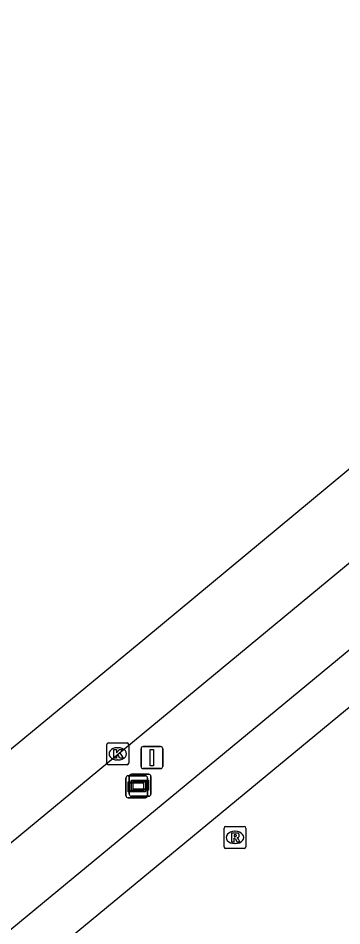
# Model space of a CAD drawing. Extents: x 162347 to 162868, y 381221 to 381813.
# Drawn here: x 162408.15 to 162422.93, y 381719.03 to 381760.47 of the extents above; entities that cross this region are included whole.
import ezdxf

# ---------------------------------------------------------------- set-up
doc = ezdxf.new("R2010")
doc.units = 0
for name, color, linetype in [('IMGEO_Kolk', 7, 'Continuous'), ('IMGEO_Parkeervlak_open', 7, 'Continuous'), ('IMGEO_Rijbaan_lokaal_open', 7, 'Continuous'), ('IMGEO_Rijbaan_regionaal_gesloten', 7, 'Continuous'), ('IMGEO_Rioolput', 7, 'Continuous'), ('IMGEO_Verkeersbordpaal', 7, 'Continuous'), ('IMGEO_Verklikker', 7, 'Continuous')]:
    doc.layers.add(name, color=color, linetype=linetype)

msp = doc.modelspace()

# ---------------------------------------------------------------- linework, layer by layer
at = {"layer": 'IMGEO_Kolk'}
for p, q in [((162412.198, 381726.457), (162412.198, 381727.309)), ((162412.273, 381727.383), (162413.125, 381727.383)), ((162412.686, 381727.163), (162412.711, 381727.163)), ((162413.199, 381727.309), (162413.199, 381726.457)), ((162412.709, 381726.603), (162412.684, 381726.603)), ((162413.125, 381726.383), (162412.273, 381726.383))]:
    msp.add_line(p, q, dxfattribs=at)
for points in [[(162412.198, 381726.457), (162412.198, 381727.309)], [(162412.273, 381727.383), (162413.125, 381727.383)], [(162412.519, 381727.083), (162412.642, 381727.083), (162412.642, 381726.932), (162412.772, 381727.083), (162412.936, 381727.083), (162412.79, 381726.932), (162412.943, 381726.683), (162412.791, 381726.683), (162412.706, 381726.847), (162412.642, 381726.78), (162412.642, 381726.683), (162412.519, 381726.683), (162412.519, 381727.083)], [(162413.199, 381727.309), (162413.199, 381726.457)], [(162413.125, 381726.383), (162412.273, 381726.383)]]:
    msp.add_lwpolyline(points, dxfattribs=at)
for centre, start, end in [((162412.275, 381727.307), 91.552, 178.448), ((162412.275, 381727.307), 91.552, 178.448), ((162413.123, 381727.307), 1.552, 88.448), ((162413.123, 381727.307), 1.552, 88.448), ((162412.275, 381726.459), 181.552, 268.448), ((162412.275, 381726.459), 181.552, 268.448), ((162413.123, 381726.459), 271.552, 358.448), ((162413.123, 381726.459), 271.552, 358.448)]:
    msp.add_arc(centre, 0.0765, start, end, dxfattribs=at)
for centre, major_axis, ratio, start_param, end_param in [((162412.685, 381726.883), (-0.387, 0.002), 0.722429, 4.712389, 7.853982), ((162412.71, 381726.883), (-0.39, 0.002), 0.717154, 1.570796, 4.712389)]:
    msp.add_ellipse(centre, major_axis=major_axis, ratio=ratio, start_param=start_param, end_param=end_param, dxfattribs=at)
at = {"layer": 'IMGEO_Parkeervlak_open'}
msp.add_lwpolyline([(162440.727, 381746.087), (162423.778, 381732.047), (162406.798, 381718.03), (162392.111, 381705.94)], dxfattribs=at)
at = {"layer": 'IMGEO_Rijbaan_lokaal_open'}
msp.add_lwpolyline([(162408.86, 381717.127), (162423.709, 381729.379)], dxfattribs=at)
at = {"layer": 'IMGEO_Rijbaan_regionaal_gesloten'}
for points in [[(162392.685, 381714.659), (162398.731, 381719.635), (162407.84, 381727.131), (162413.937, 381732.148), (162423.062, 381739.723), (162431.872, 381747.037), (162437.95, 381751.987), (162443.678, 381756.767), (162448.118, 381760.406), (162452.532, 381764.078), (162460.004, 381770.05), (162462.961, 381772.361), (162467.63, 381775.893), (162472.077, 381779.228), (162476.706, 381782.594), (162481.29, 381785.927), (162485.993, 381789.244), (162490.703, 381792.409), (162495.443, 381795.528), (162500.303, 381798.654), (162503.485, 381800.7), (162505.352, 381801.9)], [(162427.549, 381739.121), (162380.785, 381700.486), (162378.448, 381698.604), (162378.415, 381698.577)]]:
    msp.add_lwpolyline(points, dxfattribs=at)
at = {"layer": 'IMGEO_Rioolput'}
for p, q in [((162417.55, 381722.643), (162417.55, 381723.495)), ((162417.625, 381723.569), (162418.477, 381723.569)), ((162418.038, 381723.349), (162418.063, 381723.349)), ((162418.551, 381723.495), (162418.551, 381722.643)), ((162418.477, 381722.569), (162417.625, 381722.569)), ((162418.061, 381722.789), (162418.036, 381722.789))]:
    msp.add_line(p, q, dxfattribs=at)
for points in [[(162417.55, 381722.643), (162417.55, 381723.495)], [(162417.625, 381723.569), (162418.477, 381723.569)], [(162418.551, 381723.495), (162418.551, 381722.643)], [(162418.139, 381723.267), (162417.887, 381723.269), (162417.887, 381722.869)], [(162417.887, 381722.869), (162418.011, 381722.869), (162418.011, 381723.031), (162418.022, 381723.031)], [(162418.065, 381723.188), (162418.011, 381723.188), (162418.011, 381723.107)], [(162418.011, 381723.107), (162418.063, 381723.107)], [(162418.069, 381723.002), (162418.14, 381722.869), (162418.28, 381722.869), (162418.215, 381722.995)], [(162418.477, 381722.569), (162417.625, 381722.569)]]:
    msp.add_lwpolyline(points, dxfattribs=at)
for centre, radius, start, end in [((162417.627, 381723.493), 0.0765, 91.552, 178.448), ((162417.627, 381723.493), 0.0765, 91.552, 178.448), ((162418.475, 381723.493), 0.0765, 1.552, 88.448), ((162418.475, 381723.493), 0.0765, 1.552, 88.448), ((162418.021, 381722.978), 0.0533, 26.0293, 88.6989), ((162418.047, 381723.296), 0.19, 274.7715, 282.9687), ((162418.071, 381723.092), 0.0964, 77.0061, 93.1865), ((162418.085, 381723.149), 0.0378, 276.6634, 79.6772), ((162418.138, 381723.157), 0.109, 350.3612, 89.416), ((162418.136, 381723.157), 0.112, 277.5842, 350.9817), ((162418.12, 381722.942), 0.108, 29.5134, 73.7905), ((162417.627, 381722.645), 0.0765, 181.552, 268.448), ((162417.627, 381722.645), 0.0765, 181.552, 268.448), ((162418.475, 381722.645), 0.0765, 271.552, 358.448), ((162418.475, 381722.645), 0.0765, 271.552, 358.448)]:
    msp.add_arc(centre, radius, start, end, dxfattribs=at)
for centre, major_axis, ratio, start_param, end_param in [((162418.037, 381723.069), (-0.387, 0.002), 0.722429, 4.712389, 7.853982), ((162418.062, 381723.069), (-0.39, 0.002), 0.717154, 1.570796, 4.712389)]:
    msp.add_ellipse(centre, major_axis=major_axis, ratio=ratio, start_param=start_param, end_param=end_param, dxfattribs=at)
at = {"layer": 'IMGEO_Verkeersbordpaal'}
for p, q in [((162413.76, 381726.312), (162413.76, 381727.112)), ((162413.76, 381727.112), (162413.76, 381726.312)), ((162413.86, 381727.212), (162414.65, 381727.212)), ((162414.65, 381727.212), (162413.86, 381727.212)), ((162414.75, 381727.112), (162414.75, 381726.312)), ((162414.75, 381726.312), (162414.75, 381727.112)), ((162414.65, 381726.212), (162413.86, 381726.212)), ((162413.86, 381726.212), (162414.65, 381726.212))]:
    msp.add_line(p, q, dxfattribs=at)
msp.add_lwpolyline([(162414.18, 381727.087), (162414.33, 381727.087), (162414.33, 381726.337), (162414.18, 381726.337), (162414.18, 381727.087)], dxfattribs=at)
for centre, start, end in [((162413.86, 381727.112), 90, 180), ((162413.86, 381727.112), 90, 180), ((162414.65, 381727.112), 0, 90), ((162414.65, 381727.112), 360, 90), ((162413.86, 381726.312), 180, 270), ((162413.86, 381726.312), 180, 270), ((162414.65, 381726.312), 270, 0), ((162414.65, 381726.312), 270, 0)]:
    msp.add_arc(centre, 0.1, start, end, dxfattribs=at)
at = {"layer": 'IMGEO_Verklikker'}
for p, q in [((162413.069, 381724.979), (162413.069, 381725.779)), ((162413.069, 381725.779), (162413.069, 381724.979)), ((162413.169, 381725.879), (162413.959, 381725.879)), ((162413.959, 381725.879), (162413.169, 381725.879)), ((162413.22, 381725.049), (162413.22, 381725.849)), ((162413.22, 381725.849), (162413.22, 381725.049)), ((162413.32, 381725.949), (162414.11, 381725.949)), ((162414.11, 381725.949), (162413.32, 381725.949)), ((162414.059, 381725.779), (162414.059, 381724.979)), ((162414.059, 381724.979), (162414.059, 381725.779)), ((162414.21, 381725.849), (162414.21, 381725.049)), ((162414.21, 381725.049), (162414.21, 381725.849)), ((162414.11, 381724.949), (162413.32, 381724.949)), ((162413.32, 381724.949), (162414.11, 381724.949)), ((162413.959, 381724.879), (162413.169, 381724.879)), ((162413.169, 381724.879), (162413.959, 381724.879))]:
    msp.add_line(p, q, dxfattribs=at)
for points in [[(162413.17, 381725.611), (162413.958, 381725.611), (162413.958, 381725.147), (162413.17, 381725.147), (162413.17, 381725.611)], [(162413.235, 381725.546), (162413.235, 381725.212), (162413.893, 381725.212), (162413.893, 381725.546), (162413.235, 381725.546)], [(162413.321, 381725.681), (162414.109, 381725.681), (162414.109, 381725.217), (162413.321, 381725.217), (162413.321, 381725.681)], [(162413.386, 381725.616), (162413.386, 381725.282), (162414.044, 381725.282), (162414.044, 381725.616), (162413.386, 381725.616)]]:
    msp.add_lwpolyline(points, dxfattribs=at)
for centre, start, end in [((162413.169, 381725.779), 90, 180), ((162413.169, 381725.779), 90, 180), ((162413.32, 381725.849), 90, 180), ((162413.32, 381725.849), 90, 180), ((162413.959, 381725.779), 0, 90), ((162413.959, 381725.779), 360, 90), ((162414.11, 381725.849), 0, 90), ((162414.11, 381725.849), 360, 90), ((162413.169, 381724.979), 180, 270), ((162413.169, 381724.979), 180, 270), ((162413.32, 381725.049), 180, 270), ((162413.32, 381725.049), 180, 270), ((162413.959, 381724.979), 270, 0), ((162413.959, 381724.979), 270, 0), ((162414.11, 381725.049), 270, 0), ((162414.11, 381725.049), 270, 0)]:
    msp.add_arc(centre, 0.1, start, end, dxfattribs=at)

doc.saveas('drawing.dxf')
